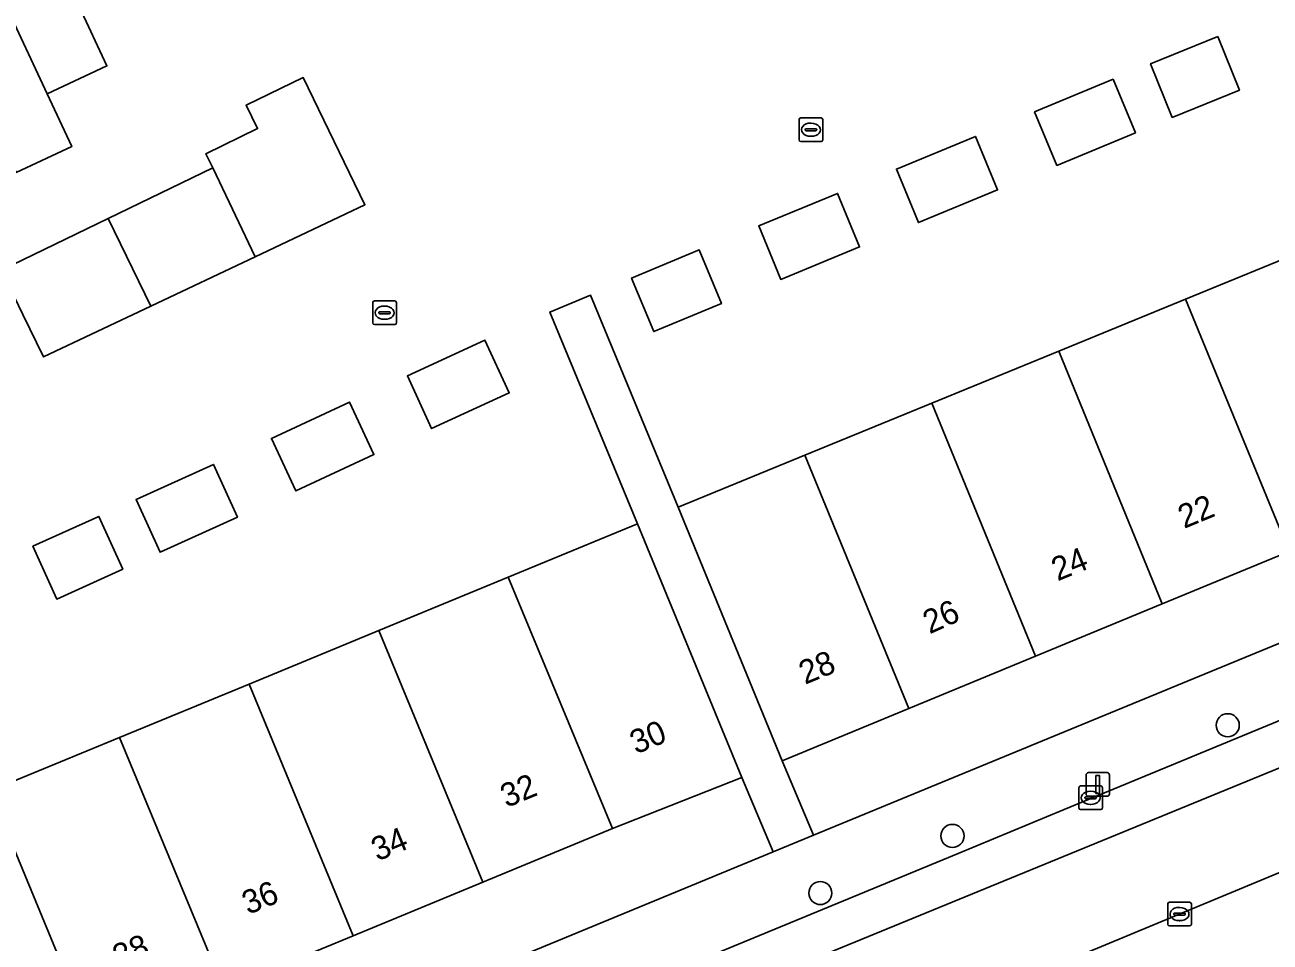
# Model space of a CAD drawing. Extents: x 160377 to 161131, y 383938 to 384853.
# Drawn here: x 160975.8 to 161028.5, y 384255.6 to 384294.4 of the extents above; entities that cross this region are included whole.
import ezdxf

# ---------------------------------------------------------------- set-up
doc = ezdxf.new("R2010")
doc.units = 0
for name, color, linetype in [('IMGEO_Boom', 7, 'Continuous'), ('IMGEO_Erf', 7, 'Continuous'), ('IMGEO_Kolk', 7, 'Continuous'), ('IMGEO_Lichtmast', 7, 'Continuous'), ('IMGEO_Muur', 7, 'Continuous'), ('IMGEO_Pand', 7, 'Continuous'), ('IMGEO_Pand_nummerreeks', 7, 'Continuous'), ('IMGEO_Parkeervlak_open', 7, 'Continuous'), ('IMGEO_Rijbaan_lokaal_open', 7, 'Continuous'), ('IMGEO_Voetpad_open', 7, 'Continuous')]:
    doc.layers.add(name, color=color, linetype=linetype)

msp = doc.modelspace()

# ---------------------------------------------------------------- linework, layer by layer
at = {"layer": 'IMGEO_Boom'}
for centre in [(161026.717, 384264.741), (161015.075, 384260.059), (161009.486, 384257.643)]:
    msp.add_circle(centre, 0.489, dxfattribs=at)
at = {"layer": 'IMGEO_Erf'}
for points in [[(160976.958, 384297.67), (160979.308, 384292.635), (160976.778, 384291.455), (160977.82, 384289.225), (160975.474, 384288.13)], [(160957.916, 384255.174), (160963.398, 384257.436), (160968.88, 384259.698), (160974.361, 384261.96), (160979.843, 384264.221), (160985.325, 384266.483), (160990.807, 384268.745), (160996.288, 384271.006), (161001.754, 384273.262), (160998.037, 384282.221), (160999.769, 384282.93), (161003.468, 384273.962), (161008.835, 384276.163), (161014.202, 384278.363), (161019.568, 384280.563), (161024.935, 384282.763), (161030.301, 384284.963)]]:
    msp.add_lwpolyline(points, dxfattribs=at)
for points in [[(161026.295, 384293.882), (161027.216, 384291.612), (161024.374, 384290.458), (161023.453, 384292.728)], [(160976.62, 384280.32), (160975.748, 384282.12), (160974.844, 384283.987), (160979.357, 384286.174), (160983.784, 384288.319), (160983.492, 384288.922), (160985.685, 384289.985), (160985.205, 384290.975), (160987.614, 384292.142), (160990.22, 384286.761), (160985.579, 384284.563), (160981.165, 384282.472)], [(161021.873, 384292.068), (161022.814, 384289.806), (161019.49, 384288.424), (161018.549, 384290.686)], [(161016.048, 384289.651), (161016.982, 384287.387), (161013.636, 384286.005), (161012.701, 384288.27)], [(161011.147, 384284.975), (161007.811, 384283.603), (161006.879, 384285.868), (161010.214, 384287.241)], [(161005.305, 384282.583), (161002.439, 384281.396), (161001.502, 384283.66), (161004.367, 384284.847)], [(160996.324, 384278.8), (160993.043, 384277.292), (160992.02, 384279.518), (160995.3, 384281.026)], [(160990.606, 384276.188), (160987.297, 384274.655), (160986.267, 384276.878), (160989.576, 384278.411)], [(160984.832, 384273.546), (160981.559, 384272.057), (160980.545, 384274.287), (160983.817, 384275.776)], [(160979.982, 384271.344), (160977.189, 384270.078), (160976.178, 384272.31), (160978.971, 384273.575)]]:
    msp.add_lwpolyline(points, close=True, dxfattribs=at)
at = {"layer": 'IMGEO_Kolk'}
for p, q in [((161008.588, 384289.51), (161008.588, 384290.362)), ((161008.663, 384290.436), (161009.515, 384290.436)), ((161009.589, 384290.362), (161009.589, 384289.51)), ((161008.847, 384289.93), (161008.847, 384289.942)), ((161009.285, 384289.893), (161008.887, 384289.893)), ((161008.89, 384289.979), (161009.288, 384289.979)), ((161009.076, 384290.216), (161009.101, 384290.216)), ((161009.331, 384289.942), (161009.331, 384289.93)), ((161009.515, 384289.436), (161008.663, 384289.436)), ((161009.099, 384289.656), (161009.074, 384289.656)), ((160990.554, 384281.768), (160990.554, 384282.62)), ((160990.629, 384282.694), (160991.481, 384282.694)), ((160991.042, 384282.474), (160991.067, 384282.474)), ((160991.555, 384282.62), (160991.555, 384281.768)), ((160990.813, 384282.188), (160990.813, 384282.2)), ((160991.251, 384282.151), (160990.853, 384282.151)), ((160990.856, 384282.237), (160991.254, 384282.237)), ((160991.065, 384281.914), (160991.04, 384281.914)), ((160991.297, 384282.2), (160991.297, 384282.188)), ((160991.481, 384281.694), (160990.629, 384281.694)), ((161020.419, 384261.245), (161020.419, 384262.097)), ((161020.494, 384262.171), (161021.346, 384262.171)), ((161020.907, 384261.951), (161020.932, 384261.951)), ((161021.42, 384262.097), (161021.42, 384261.245)), ((161020.678, 384261.665), (161020.678, 384261.677)), ((161021.116, 384261.628), (161020.718, 384261.628)), ((161020.721, 384261.714), (161021.119, 384261.714)), ((161020.93, 384261.391), (161020.905, 384261.391)), ((161021.162, 384261.677), (161021.162, 384261.665)), ((161021.346, 384261.171), (161020.494, 384261.171)), ((161024.178, 384256.327), (161024.178, 384257.179)), ((161024.253, 384257.253), (161025.105, 384257.253)), ((161025.179, 384257.179), (161025.179, 384256.327)), ((161024.437, 384256.747), (161024.437, 384256.759)), ((161024.875, 384256.71), (161024.477, 384256.71)), ((161024.48, 384256.796), (161024.878, 384256.796)), ((161024.666, 384257.033), (161024.691, 384257.033)), ((161024.921, 384256.759), (161024.921, 384256.747)), ((161025.105, 384256.253), (161024.253, 384256.253)), ((161024.689, 384256.473), (161024.664, 384256.473))]:
    msp.add_line(p, q, dxfattribs=at)
for points in [[(161008.588, 384289.51), (161008.588, 384290.362)], [(161008.663, 384290.436), (161009.515, 384290.436)], [(161009.589, 384290.362), (161009.589, 384289.51)], [(161009.515, 384289.436), (161008.663, 384289.436)], [(160990.554, 384281.768), (160990.554, 384282.62)], [(160990.629, 384282.694), (160991.481, 384282.694)], [(160991.555, 384282.62), (160991.555, 384281.768)], [(160991.481, 384281.694), (160990.629, 384281.694)], [(161020.419, 384261.245), (161020.419, 384262.097)], [(161020.494, 384262.171), (161021.346, 384262.171)], [(161021.42, 384262.097), (161021.42, 384261.245)], [(161021.346, 384261.171), (161020.494, 384261.171)], [(161024.178, 384256.327), (161024.178, 384257.179)], [(161024.253, 384257.253), (161025.105, 384257.253)], [(161025.179, 384257.179), (161025.179, 384256.327)], [(161025.105, 384256.253), (161024.253, 384256.253)]]:
    msp.add_lwpolyline(points, dxfattribs=at)
for centre, radius, start, end in [((161008.665, 384290.36), 0.0765, 91.552, 178.448), ((161008.665, 384290.36), 0.0765, 91.552, 178.448), ((161009.513, 384290.36), 0.0765, 1.552, 88.448), ((161009.513, 384290.36), 0.0765, 1.552, 88.448), ((161008.887, 384289.939), 0.0403, 85.8775, 175.7526), ((161008.884, 384289.929), 0.0366, 178.938, 274.7102), ((161009.288, 384289.936), 0.043, 264.8664, 352.4533), ((161009.292, 384289.941), 0.0386, 1.7309, 96.639), ((161008.665, 384289.512), 0.0765, 181.552, 268.448), ((161008.665, 384289.512), 0.0765, 181.552, 268.448), ((161009.513, 384289.512), 0.0765, 271.552, 358.448), ((161009.513, 384289.512), 0.0765, 271.552, 358.448), ((160990.631, 384282.618), 0.0765, 91.552, 178.448), ((160990.631, 384282.618), 0.0765, 91.552, 178.448), ((160991.479, 384282.618), 0.0765, 1.552, 88.448), ((160991.479, 384282.618), 0.0765, 1.552, 88.448), ((160990.853, 384282.197), 0.0403, 85.8775, 175.7526), ((160990.85, 384282.187), 0.0366, 178.938, 274.7102), ((160991.254, 384282.194), 0.043, 264.8664, 352.4533), ((160991.258, 384282.199), 0.0386, 1.7309, 96.639), ((160990.631, 384281.77), 0.0765, 181.552, 268.448), ((160990.631, 384281.77), 0.0765, 181.552, 268.448), ((160991.479, 384281.77), 0.0765, 271.552, 358.448), ((160991.479, 384281.77), 0.0765, 271.552, 358.448), ((161020.496, 384262.095), 0.0765, 91.552, 178.448), ((161020.496, 384262.095), 0.0765, 91.552, 178.448), ((161021.344, 384262.095), 0.0765, 1.552, 88.448), ((161021.344, 384262.095), 0.0765, 1.552, 88.448), ((161020.718, 384261.674), 0.0403, 85.8775, 175.7526), ((161020.715, 384261.664), 0.0366, 178.938, 274.7102), ((161021.119, 384261.671), 0.043, 264.8664, 352.4533), ((161021.123, 384261.676), 0.0386, 1.7309, 96.639), ((161020.496, 384261.247), 0.0765, 181.552, 268.448), ((161020.496, 384261.247), 0.0765, 181.552, 268.448), ((161021.344, 384261.247), 0.0765, 271.552, 358.448), ((161021.344, 384261.247), 0.0765, 271.552, 358.448), ((161024.255, 384257.177), 0.0765, 91.552, 178.448), ((161024.255, 384257.177), 0.0765, 91.552, 178.448), ((161025.103, 384257.177), 0.0765, 1.552, 88.448), ((161025.103, 384257.177), 0.0765, 1.552, 88.448), ((161024.477, 384256.756), 0.0403, 85.8775, 175.7526), ((161024.474, 384256.746), 0.0366, 178.938, 274.7102), ((161024.878, 384256.753), 0.043, 264.8664, 352.4533), ((161024.882, 384256.758), 0.0386, 1.7309, 96.639), ((161024.255, 384256.329), 0.0765, 181.552, 268.448), ((161024.255, 384256.329), 0.0765, 181.552, 268.448), ((161025.103, 384256.329), 0.0765, 271.552, 358.448), ((161025.103, 384256.329), 0.0765, 271.552, 358.448)]:
    msp.add_arc(centre, radius, start, end, dxfattribs=at)
for centre, major_axis, ratio, start_param, end_param in [((161009.075, 384289.936), (-0.387, 0.002), 0.722429, 4.712389, 7.853982), ((161009.1, 384289.936), (-0.39, 0.002), 0.717154, 1.570796, 4.712389), ((160991.041, 384282.194), (-0.387, 0.002), 0.722429, 4.712389, 7.853982), ((160991.066, 384282.194), (-0.39, 0.002), 0.717154, 1.570796, 4.712389), ((161020.906, 384261.671), (-0.387, 0.002), 0.722429, 4.712389, 7.853982), ((161020.931, 384261.671), (-0.39, 0.002), 0.717154, 1.570796, 4.712389), ((161024.665, 384256.753), (-0.387, 0.002), 0.722429, 4.712389, 7.853982), ((161024.69, 384256.753), (-0.39, 0.002), 0.717154, 1.570796, 4.712389)]:
    msp.add_ellipse(centre, major_axis=major_axis, ratio=ratio, start_param=start_param, end_param=end_param, dxfattribs=at)
at = {"layer": 'IMGEO_Lichtmast'}
for p, q in [((161020.726, 384261.835), (161020.726, 384262.635)), ((161020.726, 384262.635), (161020.726, 384261.835)), ((161020.826, 384262.735), (161021.616, 384262.735)), ((161021.616, 384262.735), (161020.826, 384262.735)), ((161021.716, 384262.635), (161021.716, 384261.835)), ((161021.716, 384261.835), (161021.716, 384262.635)), ((161021.616, 384261.735), (161020.826, 384261.735)), ((161020.826, 384261.735), (161021.616, 384261.735))]:
    msp.add_line(p, q, dxfattribs=at)
msp.add_lwpolyline([(161021.146, 384262.61), (161021.296, 384262.61), (161021.296, 384261.86), (161021.146, 384261.86), (161021.146, 384262.61)], dxfattribs=at)
for centre, start, end in [((161020.826, 384262.635), 90, 180), ((161020.826, 384262.635), 90, 180), ((161021.616, 384262.635), 0, 90), ((161021.616, 384262.635), 360, 90), ((161020.826, 384261.835), 180, 270), ((161020.826, 384261.835), 180, 270), ((161021.616, 384261.835), 270, 0), ((161021.616, 384261.835), 270, 0)]:
    msp.add_arc(centre, 0.1, start, end, dxfattribs=at)
at = {"layer": 'IMGEO_Muur'}
for points in [[(161003.468, 384273.962), (160999.769, 384282.93)], [(161001.754, 384273.262), (160998.037, 384282.221)]]:
    msp.add_lwpolyline(points, dxfattribs=at)
at = {"layer": 'IMGEO_Pand'}
for points in [[(160976.778, 384291.455), (160979.308, 384292.635), (160976.958, 384297.67), (160978.966, 384298.607), (160975.936, 384305.09), (160971.397, 384302.97)], [(160971.397, 384302.97), (160966.725, 384300.787), (160968.838, 384296.256), (160969.791, 384294.212), (160972.128, 384295.302), (160974.433, 384290.361), (160975.474, 384288.13), (160977.82, 384289.225), (160976.778, 384291.455)], [(161026.295, 384293.882), (161023.453, 384292.728), (161024.374, 384290.458), (161027.216, 384291.612)], [(160983.784, 384288.319), (160985.579, 384284.563), (160990.22, 384286.761), (160987.614, 384292.142), (160985.205, 384290.975), (160985.685, 384289.985), (160983.492, 384288.922)], [(161021.873, 384292.068), (161018.549, 384290.686), (161019.49, 384288.424), (161022.814, 384289.806)], [(161012.701, 384288.27), (161013.636, 384286.005), (161016.982, 384287.387), (161016.048, 384289.651)], [(160983.784, 384288.319), (160979.357, 384286.174), (160981.165, 384282.472), (160985.579, 384284.563)], [(161006.879, 384285.868), (161007.811, 384283.603), (161011.147, 384284.975), (161010.214, 384287.241)], [(160979.357, 384286.174), (160974.844, 384283.987), (160975.748, 384282.12), (160976.62, 384280.32), (160981.165, 384282.472)], [(161001.502, 384283.66), (161002.439, 384281.396), (161005.305, 384282.583), (161004.367, 384284.847)], [(161029.312, 384272.085), (161034.674, 384274.298), (161030.301, 384284.963), (161024.935, 384282.763)], [(161024.935, 384282.763), (161019.568, 384280.563), (161023.951, 384269.873), (161029.312, 384272.085)], [(160995.3, 384281.026), (160992.02, 384279.518), (160993.043, 384277.292), (160996.324, 384278.8)], [(161023.951, 384269.873), (161019.568, 384280.563), (161014.202, 384278.363), (161018.589, 384267.66)], [(160986.267, 384276.878), (160987.297, 384274.655), (160990.606, 384276.188), (160989.576, 384278.411)], [(161013.228, 384265.448), (161018.589, 384267.66), (161014.202, 384278.363), (161008.835, 384276.163)], [(161013.228, 384265.448), (161008.835, 384276.163), (161003.468, 384273.962), (161007.865, 384263.234)], [(160983.817, 384275.776), (160980.545, 384274.287), (160981.559, 384272.057), (160984.832, 384273.546)], [(160978.971, 384273.575), (160976.178, 384272.31), (160977.189, 384270.078), (160979.982, 384271.344)], [(160996.288, 384271.006), (161000.69, 384260.372), (161006.167, 384262.53), (161001.754, 384273.262)], [(160996.288, 384271.006), (160990.807, 384268.745), (160995.211, 384258.104), (161000.69, 384260.372)], [(160995.211, 384258.104), (160990.807, 384268.745), (160985.325, 384266.483), (160989.732, 384255.836)], [(160989.732, 384255.836), (160985.325, 384266.483), (160979.843, 384264.221), (160984.253, 384253.568)], [(160979.843, 384264.221), (160974.361, 384261.96), (160978.774, 384251.3), (160984.253, 384253.568)], [(160968.88, 384259.698), (160973.294, 384249.032), (160978.774, 384251.3), (160974.361, 384261.96)]]:
    msp.add_lwpolyline(points, close=True, dxfattribs=at)
at = {"layer": 'IMGEO_Parkeervlak_open'}
msp.add_lwpolyline([(161081.096, 384284.415), (161080.336, 384286.263), (161057.566, 384276.76), (161052.671, 384274.752), (161019.797, 384261.173), (161015.314, 384259.321), (160993.424, 384250.278), (160994.1, 384248.648), (161042.696, 384268.598), (161061.71, 384276.448)], close=True, dxfattribs=at)
msp.add_lwpolyline([(161031.902, 384253.51), (161029.876, 384258.391), (161029.861, 384258.442), (161029.852, 384258.487), (161029.848, 384258.533), (161029.847, 384258.578), (161029.851, 384258.624), (161029.858, 384258.67), (161029.87, 384258.714), (161029.885, 384258.757), (161029.905, 384258.799), (161029.928, 384258.839), (161029.954, 384258.876), (161029.984, 384258.911), (161030.017, 384258.943), (161030.052, 384258.973), (161030.09, 384258.999), (161030.13, 384259.021), (161010.215, 384250.736)], dxfattribs=at)
at = {"layer": 'IMGEO_Rijbaan_lokaal_open'}
msp.add_lwpolyline([(161082.088, 384280.53), (161082.604, 384280.744), (161081.096, 384284.415), (161061.71, 384276.448), (161042.696, 384268.598), (160994.1, 384248.648), (160995.677, 384244.841), (160997.941, 384245.759), (161000, 384246.593), (161008.022, 384249.845), (161008.405, 384250), (161010.006, 384250.649), (161010.215, 384250.736), (161030.13, 384259.021), (161031.697, 384259.673), (161040.634, 384263.393), (161041.18, 384263.62)], close=True, dxfattribs=at)
at = {"layer": 'IMGEO_Voetpad_open'}
for points in [[(160993.424, 384250.278), (161015.314, 384259.321), (161019.797, 384261.173), (161052.671, 384274.752), (161052.494, 384275.183), (161057.367, 384277.188), (161057.566, 384276.76), (161080.336, 384286.263), (161082.801, 384287.24), (161092.869, 384291.413), (161091.647, 384294.282), (161079.928, 384289.396), (161075.193, 384287.422), (161075.592, 384286.461), (161055.941, 384278.304), (161055.553, 384278.143), (161055.35, 384278.637), (161055.172, 384279.07), (161051.606, 384277.563), (161009.191, 384260.096), (161007.49, 384259.381), (160925.705, 384225.617)], [(161029.312, 384272.085), (161023.951, 384269.873), (161018.589, 384267.66), (161013.228, 384265.448), (161007.865, 384263.234), (161009.191, 384260.096), (161051.606, 384277.563)], [(160925.705, 384225.617), (161007.49, 384259.381), (161006.167, 384262.53), (161000.69, 384260.372), (160995.211, 384258.104), (160989.732, 384255.836), (160984.253, 384253.568)]]:
    msp.add_lwpolyline(points, dxfattribs=at)
msp.add_lwpolyline([(161009.191, 384260.096), (161007.865, 384263.234), (161003.468, 384273.962), (160999.769, 384282.93), (160998.037, 384282.221), (161001.754, 384273.262), (161006.167, 384262.53), (161007.49, 384259.381)], close=True, dxfattribs=at)

# ---------------------------------------------------------------- texts
at = {"layer": 'IMGEO_Pand_nummerreeks'}
for s, rotation, p in [('22', 22.433, (161024.874, 384273.045)), ('24', 22.1663, (161019.518, 384270.824)), ('26', 24.0108, (161014.107, 384268.584)), ('28', 22.5098, (161008.839, 384266.449)), ('30', 22.4835, (161001.691, 384263.503)), ('32', 22.4835, (160996.214, 384261.236)), ('34', 22.4835, (160990.752, 384258.975)), ('36', 22.4835, (160985.284, 384256.712)), ('38', 22.4835, (160979.819, 384254.45))]:
    msp.add_text(s, height=1, rotation=rotation, dxfattribs=at).set_placement(p)

doc.saveas('drawing.dxf')
